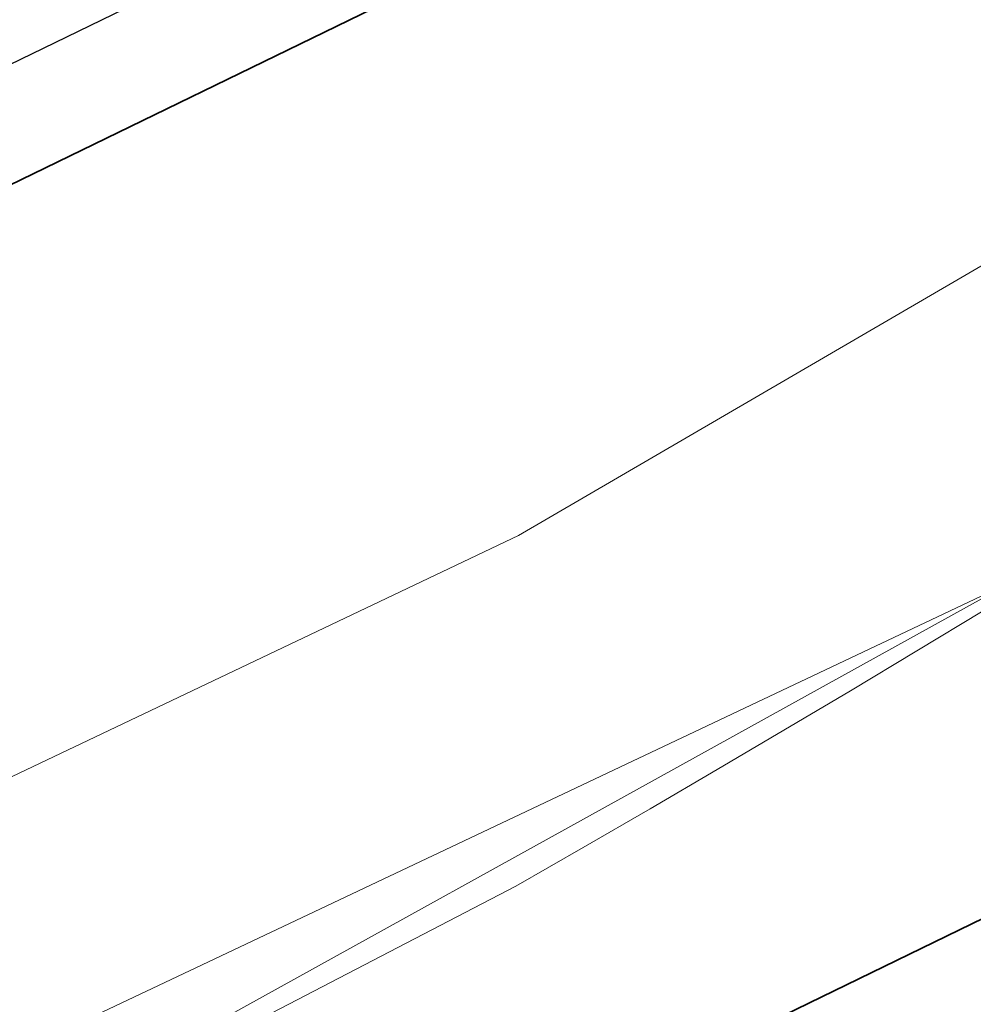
# Model space of a CAD drawing. Header units: metres. Extents: x 163628 to 167855, y 402678 to 405435.
# Tile 316 of 656: x 165661.82 to 165665.33, y 404045.65 to 404049.28. Entities that reach past the tile are written whole.
import ezdxf

# ---------------------------------------------------------------- set-up
doc = ezdxf.new("R2010")
doc.units = ezdxf.units.M
doc.linetypes.add('X-CA190022.004-UO-DWM_Snelfietsroute$0$VH-GELEIDEBAND_50X200', pattern=[8, 4, -2, 0, -2])
for name, color, linetype, lineweight in [('X-CA190022.004-UO-BGT_Ondergrond$0$GE_314_WGDRijbaanLokaleweg_Vlak_GEM', 253, 'Continuous', 9), ('X-CA190022.004-UO-BGT_Ondergrond$0$GE_322_WGDInrit_Vlak_GEM', 253, 'Continuous', 9), ('X-CA190022.004-UO-BGT_Ondergrond$0$GE_367_OWGBerm_groenvoorziening_grasenk_GEM', 253, 'Continuous', 9), ('X-CA190022.004-UO-DTM inmeting$0$B-WE-VH-VERHARDING_ASFALT-G', 246, 'Continuous', 0), ('X-CA190022.004-UO-DWM_Snelfietsroute$0$N-WE-VH-KANTOPSLUITING_GELEIDEBAND_50X200-G', 125, 'X-CA190022.004-UO-DWM_Snelfietsroute$0$VH-GELEIDEBAND_50X200', 25), ('X-CA190022.004-UO-DWM_Snelfietsroute$0$N-WE-VH-VERHARDING-G', 125, 'Continuous', 25)]:
    doc.layers.add(name, color=color, linetype=linetype, lineweight=lineweight)
for name, color, linetype, lineweight, transparency in [('X-CA190022.004-UO-KL_Wenstracé_v0.3$0$N-WE-KL-TRACE_WENSTRACE-G 1.5m', 24, 'Continuous', 35, 0.6), ('X-CA190022.004-UO-KLIC$0$B-OI-KL-WATER_BW_0000551269_VECT_19O042616-G', 42, 'X-CA190022.004-UO-KLIC$0$1-200 WATERLEIDING', 0, 0.25), ('X-CA190022.004-UO-KLIC$0$B-WE-KL-GAS_HD-G', 42, 'X-CA190022.004-UO-KLIC$0$1-200 GASLEIDING HOGE DRUK', 0, 0.25)]:
    doc.layers.add(name, color=color, linetype=linetype, lineweight=lineweight, transparency=transparency)
doc.styles.add('X-CA190022.004-UO-KLIC$0$NLCS-ISO', font='NLCS-ISO.ttf')
doc.linetypes.add('X-CA190022.004-UO-KLIC$0$1-200 GASLEIDING HOGE DRUK', pattern='A,1.5,-0.6,["GAS HD",X-CA190022.004-UO-KLIC$0$NLCS-ISO,S=0.24,R=0,X=-0.5,Y=-0.12],-0.7', length=2.8)
doc.linetypes.add('X-CA190022.004-UO-KLIC$0$1-200 WATERLEIDING', pattern='A,1.5,-0.6,["WATER",X-CA190022.004-UO-KLIC$0$NLCS-ISO,S=0.24,R=0,X=-0.5,Y=-0.12],-0.65', length=2.75)

msp = doc.modelspace()

# ---------------------------------------------------------------- linework, layer by layer
at = {"layer": 'X-CA190022.004-UO-BGT_Ondergrond$0$GE_314_WGDRijbaanLokaleweg_Vlak_GEM', "flags": 128}
msp.add_lwpolyline([(165663.647, 404046.087), (165658.617, 404043.474), (165650.66, 404039.341), (165626.01, 404027.821), (165594.25, 404012.353), (165590.899, 404010.721), (165581.85, 404006.313), (165579.357, 404005.099), (165577.34, 404009.051), (165580.4, 404010.301), (165588.373, 404014.201), (165590.52, 404015.251), (165620.782, 404029.831), (165625.199, 404031.959), (165638.713, 404038.469), (165643.699, 404040.871), (165644.248, 404041.136), (165654.477, 404046.064), (165655.172, 404046.399), (165659.222, 404048.35)], dxfattribs=at)
at = {"layer": 'X-CA190022.004-UO-BGT_Ondergrond$0$GE_314_WGDRijbaanLokaleweg_Vlak_GEM', "extrusion": (0, 0, -1)}
msp.add_arc((-165627.9204, 404108.7246), 72.11, 211.384689, 240.300856, dxfattribs=at)
at = {"layer": 'X-CA190022.004-UO-BGT_Ondergrond$0$GE_314_WGDRijbaanLokaleweg_Vlak_GEM'}
msp.add_arc((165624.0806, 404115.2716), 75.5872, 297.70455, 301.908261, dxfattribs=at)
at = {"layer": 'X-CA190022.004-UO-BGT_Ondergrond$0$GE_322_WGDInrit_Vlak_GEM', "extrusion": (0, 0, -1)}
msp.add_arc((-165624.0806, 404115.2716), 75.5872, 238.091739, 242.29545, dxfattribs=at)
at = {"layer": 'X-CA190022.004-UO-BGT_Ondergrond$0$GE_367_OWGBerm_groenvoorziening_grasenk_GEM', "flags": 128}
msp.add_lwpolyline([(165592.278, 404009.198), (165594.25, 404012.353), (165626.01, 404027.821), (165650.66, 404039.341), (165658.617, 404043.474), (165663.647, 404046.087)], dxfattribs=at)
at = {"layer": 'X-CA190022.004-UO-BGT_Ondergrond$0$GE_367_OWGBerm_groenvoorziening_grasenk_GEM'}
msp.add_arc((165627.9204, 404108.7246), 72.11, 299.699144, 328.615311, dxfattribs=at)
at = {"layer": 'X-CA190022.004-UO-DTM inmeting$0$B-WE-VH-VERHARDING_ASFALT-G'}
msp.add_polyline3d([(165697.186, 404080.879, 8.984), (165695.245, 404079.216, 8.982), (165693.819, 404077.275, 9.014), (165691.149, 404073.557, 9.061), (165688.186, 404069.475, 9.096), (165686.018, 404066.673, 9.128), (165681.771, 404061.587, 9.149), (165678.377, 404057.661, 9.205), (165675.638, 404054.86, 9.24), (165672.789, 404052.612, 9.233), (165669.449, 404049.896, 9.22), (165665.779, 404047.376, 9.203), (165661.035, 404044.751, 9.196), (165655.691, 404042, 9.19)], dxfattribs=at)
at = {"layer": 'X-CA190022.004-UO-DWM_Snelfietsroute$0$N-WE-VH-KANTOPSLUITING_GELEIDEBAND_50X200-G', "ltscale": 0.2, "flags": 128}
msp.add_lwpolyline([(165597.3599, 404017.7977), (165601.6142, 404019.8672), (165667.7568, 404052.0209), (165668.1354, 404052.2083), (165668.9561, 404052.6375), (165669.7631, 404053.0918), (165670.5558, 404053.5706), (165671.3334, 404054.0737), (165672.0951, 404054.6004), (165672.8403, 404055.1503), (165673.5682, 404055.7229), (165673.9755, 404056.0595), (165674.2782, 404056.3176), (165674.9695, 404056.9339), (165675.6415, 404057.5711), (165676.2936, 404058.2287), (165676.9252, 404058.9061), (165677.5356, 404059.6025), (165678.1243, 404060.3175), (165678.6908, 404061.0501), (165679.0182, 404061.4959), (165690.9453, 404078.0494)], dxfattribs=at)
at = {"layer": 'X-CA190022.004-UO-DWM_Snelfietsroute$0$N-WE-VH-VERHARDING-G', "lineweight": 35, "flags": 128}
for points in [[(165601.7891, 404019.5074), (165667.9317, 404051.6612), (165668.3153, 404051.851), (165669.1469, 404052.2859), (165669.9647, 404052.7462), (165670.7679, 404053.2315), (165671.5558, 404053.7412), (165672.3277, 404054.2749), (165673.0827, 404054.8322), (165673.8203, 404055.4124), (165674.233, 404055.7535), (165674.5397, 404056.015), (165675.2402, 404056.6394), (165675.9212, 404057.2851), (165676.5819, 404057.9515), (165677.2219, 404058.6378), (165677.8404, 404059.3435), (165678.437, 404060.068), (165679.011, 404060.8104), (165679.3427, 404061.262), (165691.2873, 404077.8398)], [(165598.498, 404013.4599), (165669.6805, 404048.0637), (165670.1145, 404048.2785), (165671.0551, 404048.7704), (165671.9801, 404049.2911), (165672.8887, 404049.84), (165673.7799, 404050.4166), (165674.653, 404051.0203), (165675.5071, 404051.6506), (165676.3414, 404052.3069), (165676.8083, 404052.6927), (165677.1551, 404052.9885), (165677.9475, 404053.6948), (165678.7178, 404054.4252), (165679.4652, 404055.179), (165680.1891, 404055.9553), (165680.8888, 404056.7536), (165681.5635, 404057.573), (165682.2128, 404058.4128), (165682.5881, 404058.9237), (165694.5151, 404075.4773)]]:
    msp.add_lwpolyline(points, dxfattribs=at)
at = {"layer": 'X-CA190022.004-UO-KL_Wenstracé_v0.3$0$N-WE-KL-TRACE_WENSTRACE-G 1.5m', "lineweight": 18, "ltscale": 0.2, "const_width": 1.5}
msp.add_lwpolyline([(165576.1178, 404009.7862, 0.039739), (165596.166, 404018.2749), (165667.3415, 404052.8753, 0.124118), (165678.2474, 404062.0512), (165690.192, 404078.629, -0.152208), (165708.4365, 404092.3363, -0.152208)], format="xyb", dxfattribs=at)
at = {"layer": 'X-CA190022.004-UO-KLIC$0$B-OI-KL-WATER_BW_0000551269_VECT_19O042616-G', "flags": 128}
msp.add_lwpolyline([(165667.5, 404048.1667), (165636.5, 404033.5)], dxfattribs=at)
at = {"layer": 'X-CA190022.004-UO-KLIC$0$B-WE-KL-GAS_HD-G'}
msp.add_lwpolyline([(165557.622, 403996.648), (165559.09, 403997.328), (165564.974, 404000.054), (165599.451, 404016.829), (165663.657, 404047.379), (165669.746, 404050.929), (165676.128, 404055.68), (165681.133, 404060.585), (165701.537, 404087.99), (165706.154, 404094.55), (165713.744, 404106.026), (165701.22, 404114.465), (165693.734, 404120.224)], dxfattribs=at)

doc.saveas('drawing.dxf')
